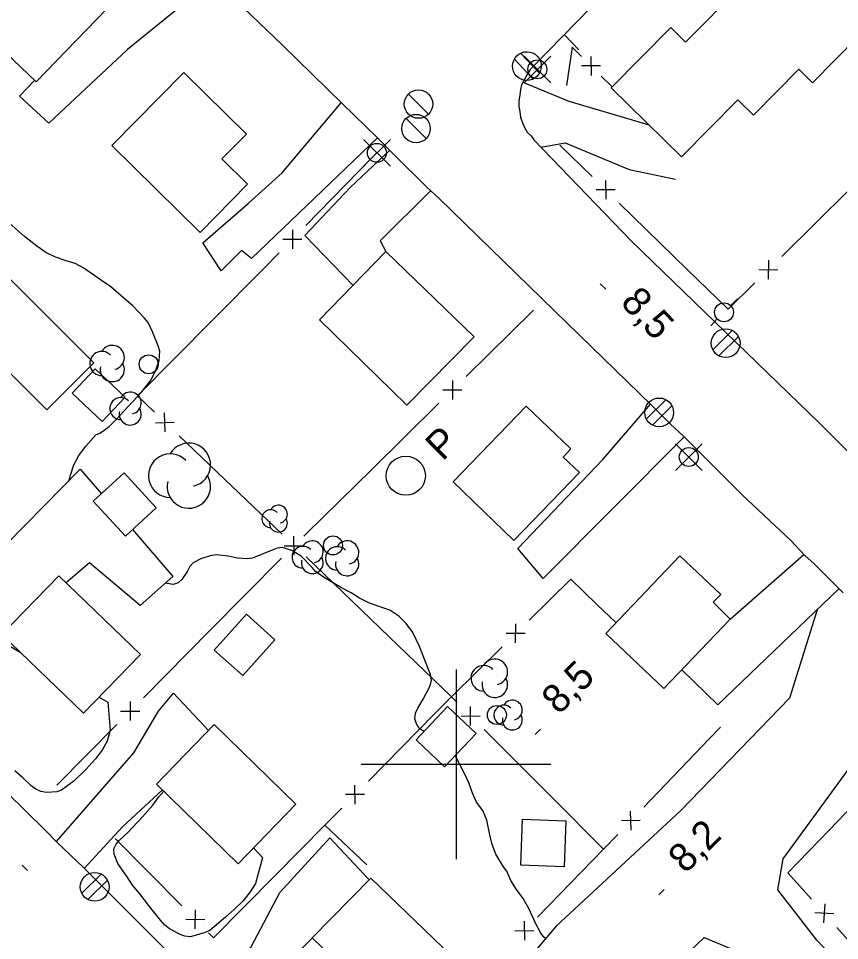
# Model space of a CAD drawing. Extents: x 381879 to 384696, y 5564785 to 5567594.
# Drawn here: x 383153.8 to 383240.4, y 5565381.4 to 5565478.7 of the extents above; entities that cross this region are included whole.
import ezdxf

# ---------------------------------------------------------------- set-up
doc = ezdxf.new("R2010")
doc.units = 0
for name, color, linetype in [('Niveau 19', 7, 'Continuous'), ('Niveau 2', 7, 'Continuous'), ('Niveau 21', 7, 'Continuous'), ('Niveau 3', 7, 'Continuous'), ('Niveau 31', 7, 'Continuous'), ('Niveau 36', 7, 'Continuous'), ('Niveau 37', 7, 'Continuous'), ('Niveau 38', 7, 'Continuous'), ('Niveau 44', 7, 'Continuous'), ('Niveau 61', 7, 'Continuous')]:
    doc.layers.add(name, color=color, linetype=linetype)

msp = doc.modelspace()

# ---------------------------------------------------------------- linework, layer by layer
at = {"layer": 'Niveau 19'}
for points in [[(383174.46, 5565482.84), (383165.35, 5565475.44), (383157.06, 5565467.65), (383153.95, 5565470.52), (383155.53, 5565472.17)], [(383212.94, 5565475.39), (383211.41, 5565476.99)], [(383207.04, 5565471.98), (383211.89, 5565469.99), (383218.56, 5565467.99), (383220.31, 5565467.48)], [(383191.7, 5565466.1), (383178.41, 5565453.37), (383177.37, 5565454.23), (383175.22, 5565452.08), (383173.3, 5565455.01), (383178.06, 5565459.18), (383181.65, 5565462.41), (383185.21, 5565466.62), (383187.89, 5565469.81)], [(383208.94, 5565465.13), (383211.49, 5565465.59), (383218.25, 5565462.75), (383223.13, 5565461.73)], [(383189.14, 5565450.54), (383184.06, 5565455.81), (383188.82, 5565460.85), (383193, 5565464.8)], [(383197.31, 5565460.52), (383191.97, 5565455.22), (383192.6, 5565454.1)], [(383224.06, 5565434.54), (383209.19, 5565419.61), (383206.49, 5565422.77), (383215.48, 5565432.15), (383220.49, 5565438)], [(383141.59, 5565407.81), (383143.66, 5565413.23), (383152.61, 5565423.27), (383160.36, 5565431.16), (383162.61, 5565428.55)], [(383165.87, 5565424.76), (383170.13, 5565419.82), (383166.67, 5565416.75), (383161.32, 5565421.25), (383158.87, 5565419.16)], [(383228.9, 5565415.3), (383236.67, 5565422.14)], [(383240.37, 5565418.53), (383227.61, 5565406.26), (383223.79, 5565409.97)], [(383157.84, 5565391.86), (383166, 5565401.22), (383168.61, 5565405.62), (383170.18, 5565407.51), (383173.88, 5565403.56)], [(383169.02, 5565397.3), (383164.8, 5565393.4), (383160.78, 5565389.02)], [(383174.4, 5565375.49), (383178.35, 5565380.67), (383181.39, 5565386.48), (383186.67, 5565392.25), (383190.82, 5565387.81)], [(383184.84, 5565381.67), (383180.62, 5565377.54), (383177.05, 5565372.85)]]:
    msp.add_lwpolyline(points, dxfattribs=at)
at = {"layer": 'Niveau 2'}
for points in [[(383159.2, 5565429.98), (383159.32, 5565430.5), (383159.67, 5565431.61), (383160.22, 5565432.57), (383160.94, 5565433.56), (383162.01, 5565434.75), (383162.5, 5565434.97), (383163.4, 5565435.66), (383164.2, 5565436.41), (383164.95, 5565437.25), (383166.85, 5565439.32), (383167.85, 5565440.56), (383168.34, 5565441.58), (383168.69, 5565442.6), (383168.75, 5565443.61), (383168.58, 5565444.14), (383167.98, 5565445.65), (383167.51, 5565446.63), (383167.14, 5565447.08), (383165.92, 5565448.39), (383164.95, 5565449.17), (383163.57, 5565450.4), (383162.59, 5565451.06), (383160.73, 5565452.37), (383159.81, 5565452.86), (383158.77, 5565453.16), (383157.76, 5565453.53), (383156.74, 5565454.02), (383155.8, 5565454.68), (383154.49, 5565455.69), (383152.91, 5565457.1)], [(383196.61, 5565403.46), (383196.1, 5565403.77), (383195.82, 5565404.27), (383195.65, 5565404.81), (383195.72, 5565405.4), (383195.96, 5565405.92), (383196.52, 5565406.87), (383197.27, 5565408.29), (383197.4, 5565408.87), (383197.3, 5565409.47), (383197.08, 5565410.01), (383196.12, 5565412.43), (383195.42, 5565413.9), (383194.72, 5565414.86), (383193.97, 5565415.62), (383193.01, 5565416.27), (383192.49, 5565416.43), (383190.85, 5565417.01), (383189.81, 5565417.54), (383188.93, 5565418.11), (383187.91, 5565418.62), (383186, 5565419.73), (383185.16, 5565420.36), (383184.81, 5565420.76), (383183.67, 5565421.96), (383182.76, 5565422.53), (383181.7, 5565422.89), (383181.14, 5565422.82), (383180.6, 5565422.59), (383178.53, 5565421.76), (383178.02, 5565421.69), (383176.94, 5565421.76), (383175.93, 5565421.97), (383174.77, 5565422.1), (383174.19, 5565422.02), (383173.16, 5565421.73), (383172.27, 5565421.27), (383171.91, 5565420.87), (383171.67, 5565420.38), (383171.08, 5565419.49), (383170.7, 5565419.16), (383170.15, 5565418.97), (383169.32, 5565419.1)], [(383152.99, 5565412.43), (383154.03, 5565411.84)], [(383163.28, 5565406.57), (383163.5, 5565403.59), (383163.19, 5565402.43), (383162.66, 5565401.49), (383161.96, 5565400.56), (383160.9, 5565399.4), (383159.72, 5565398.26), (383158.4, 5565397.26), (383157.9, 5565397.11), (383156.8, 5565397.04), (383156.22, 5565397.14), (383155.66, 5565397.38), (383155.15, 5565397.75), (383154.32, 5565398.57), (383153.46, 5565399.32)], [(383162.35, 5565407.1), (383163.28, 5565406.57)], [(383209.43, 5565381.61), (383209.22, 5565381.78), (383208.88, 5565382.25), (383208.37, 5565383.23), (383207.66, 5565384.8), (383207.08, 5565385.85), (383206.35, 5565386.79), (383205.78, 5565387.72), (383205.34, 5565388.73), (383204.99, 5565389.18), (383204.18, 5565390.51), (383203.8, 5565391.55), (383203.56, 5565392.55), (383203.24, 5565394.11), (383202.8, 5565395.14), (383202.15, 5565396.02), (383201.73, 5565396.97), (383201.36, 5565397.99), (383200.9, 5565398.97), (383199.91, 5565400.93)], [(383179.57, 5565390.15), (383178.83, 5565387.43), (383178.27, 5565386.53), (383177.53, 5565385.58), (383176.64, 5565384.71), (383175.68, 5565383.86), (383174.04, 5565382.46), (383173.55, 5565382.25), (383171.97, 5565381.81), (383171.4, 5565381.87), (383170.91, 5565382.05), (383169.77, 5565382.65), (383169.25, 5565383.06), (383168.82, 5565383.56), (383167.66, 5565384.98), (383166.64, 5565386.34), (383165.88, 5565387.24), (383165.32, 5565388.14), (383164.34, 5565389.54), (383163.93, 5565390.5), (383163.91, 5565391.08), (383164.16, 5565391.56), (383164.5, 5565391.99), (383165.37, 5565392.82), (383166.94, 5565394.46), (383168.01, 5565395.69), (383168.64, 5565396.56), (383169.16, 5565397.16)], [(383178.63, 5565391.18), (383179.57, 5565390.15)]]:
    msp.add_lwpolyline(points, dxfattribs=at)
at = {"layer": 'Niveau 21'}
for points in [[(383249.4, 5565515.9), (383247.8, 5565514.3), (383231, 5565497.1), (383208.2, 5565473.7)], [(383188, 5565469.7), (383181.7, 5565475.9), (383174.3, 5565483)], [(383208.2, 5565473.7), (383207.8, 5565473.3), (383207.5, 5565472.8), (383207.2, 5565472.3), (383206.9, 5565471.7), (383206.8, 5565471.2), (383206.7, 5565470.6), (383206.6, 5565470), (383206.6, 5565469.4), (383206.7, 5565468.9), (383206.8, 5565468.3), (383207, 5565467.7), (383207.2, 5565467.2), (383207.5, 5565466.7), (383207.9, 5565466.3), (383208.2, 5565465.9)], [(383191.7, 5565466.1), (383188, 5565469.7)], [(383193.4, 5565464.4), (383191.7, 5565466.1)], [(383208.2, 5565465.9), (383218.5, 5565455.2), (383238.3, 5565436), (383246.3, 5565428)], [(383196.9, 5565460.9), (383193.4, 5565464.4)], [(383220.6, 5565437.9), (383210.4, 5565447.8), (383198.2, 5565459.7), (383196.9, 5565460.9)], [(383223.9, 5565434.7), (383222.6, 5565435.9), (383220.6, 5565437.9)], [(383236.8, 5565422), (383235.3, 5565423.6), (383230.2, 5565428.4), (383223.9, 5565434.7)], [(383240.8, 5565418.1), (383237.7, 5565421.2), (383236.8, 5565422)], [(383238.06, 5565416.31), (383235.15, 5565406.99), (383223.7, 5565395.12), (383210.55, 5565382.93), (383204.15, 5565375.38), (383197.24, 5565368.6)], [(383287.03, 5565366.47), (383272.7, 5565366.43), (383260.45, 5565365.37), (383253.79, 5565365.29), (383248.29, 5565370.63), (383238.04, 5565381.44), (383233.93, 5565386.75), (383234.49, 5565390.02), (383241.22, 5565399.26), (383243.8, 5565407.14), (383243.07, 5565412.42), (383243.64, 5565416.32)], [(383144.3, 5565405.2), (383156.7, 5565393)], [(383156.7, 5565393), (383157.9, 5565391.8)], [(383157.9, 5565391.8), (383160.7, 5565389.1)], [(383160.7, 5565389.1), (383171.8, 5565378)], [(383208.37, 5565364.72), (383226.14, 5565381.73), (383230.19, 5565380.03), (383238.26, 5565372.36), (383249.41, 5565362.48), (383256.66, 5565360.44), (383266.73, 5565360.61), (383280.92, 5565361.12), (383288.21, 5565361.47)]]:
    msp.add_lwpolyline(points, dxfattribs=at)
at = {"layer": 'Niveau 3'}
for p, q in [((383215.2, 5565450.7), (383215.77, 5565450.13)), ((383208.32, 5565403.13), (383208.89, 5565403.7)), ((383154.22, 5565389.34), (383154.79, 5565388.79)), ((383221.37, 5565386.21), (383221.94, 5565386.78))]:
    msp.add_line(p, q, dxfattribs=at)
at = {"layer": 'Niveau 31'}
for points in [[(383149.1, 5565478.3), (383157.7, 5565487.2), (383164.2, 5565480.8), (383155.7, 5565472)], [(383216.34, 5565471.39), (383223.75, 5565464.09), (383229.7, 5565470.13), (383231.34, 5565468.51), (383236.13, 5565473.36), (383237.59, 5565471.92), (383244.76, 5565479.18), (383237.43, 5565486.42), (383231.57, 5565480.49), (383229.98, 5565482.06), (383224.2, 5565476.21), (383222.63, 5565477.76)], [(383163.7, 5565465.3), (383171.3, 5565473), (383177.9, 5565466.5), (383175.3, 5565463.9), (383178, 5565461.2), (383173, 5565456.1)], [(383185.6, 5565446.9), (383192.6, 5565454.1), (383201.9, 5565445.1), (383194.8, 5565437.9)], [(383156.83, 5565437.42), (383145.88, 5565448.36), (383150.83, 5565453.32), (383161.78, 5565442.38)], [(383161.95, 5565441.74), (383165.1, 5565438.73), (383162.66, 5565436.17), (383159.51, 5565439.18)], [(383199.7, 5565429.8), (383207.4, 5565437.8), (383212.1, 5565433.3), (383211.3, 5565432.4), (383213, 5565430.8), (383206.1, 5565423.6)], [(383165.13, 5565424.08), (383161.74, 5565427.75), (383164.98, 5565430.75), (383168.37, 5565427.08)], [(383215.8, 5565413.8), (383223.6, 5565422), (383227.9, 5565417.9), (383227.1, 5565417.1), (383228.9, 5565415.3), (383221.9, 5565408)], [(383160.7, 5565405.4), (383166.7, 5565411.6), (383158.1, 5565419.9), (383152.1, 5565413.7)], [(383177.49, 5565409.36), (383180.89, 5565413.15), (383177.9, 5565415.84), (383174.5, 5565412.05)], [(383199.1, 5565406.1), (383195.77, 5565402.57), (383198.78, 5565399.73), (383202.11, 5565403.26)], [(383177, 5565389.5), (383183.1, 5565395.8), (383174.5, 5565404.2), (383168.4, 5565397.9)], [(383206.81, 5565389.37), (383207, 5565394.2), (383211.57, 5565394.02), (383211.38, 5565389.19)], [(383193.4, 5565373.4), (383199.5, 5565379.8), (383191, 5565388), (383184.8, 5565381.7)]]:
    msp.add_lwpolyline(points, close=True, dxfattribs=at)
at = {"layer": 'Niveau 36'}
for p, q in [((383206.14, 5565474.4), (383208.13, 5565472.29)), ((383208.78, 5565472.94), (383206.79, 5565475.05)), ((383209.98, 5565474.74), (383207.16, 5565471.92)), ((383209.98, 5565471.92), (383207.16, 5565474.74)), ((383197.1, 5565468.6), (383194.98, 5565470.72)), ((383196.84, 5565466.02), (383194.72, 5565468.14)), ((383193.06, 5565465.93), (383190.24, 5565463.11)), ((383193.06, 5565463.11), (383190.24, 5565465.93)), ((383229.67, 5565449.11), (383228.96, 5565448.41)), ((383226.85, 5565446.28), (383227.54, 5565447)), ((383229.11, 5565445.77), (383227.05, 5565443.73)), ((383227.71, 5565443.09), (383229.77, 5565445.13)), ((383222.1, 5565438.47), (383220.04, 5565436.43)), ((383220.7, 5565435.79), (383222.76, 5565437.83)), ((383225.95, 5565433.83), (383223.13, 5565431.01)), ((383225.95, 5565431.01), (383223.13, 5565433.83)), ((383162.57, 5565388.4), (383160.51, 5565386.36)), ((383161.17, 5565385.72), (383163.23, 5565387.76))]:
    msp.add_line(p, q, dxfattribs=at)
for centre, radius in [((383208.562, 5565473.335), 1), ((383196.032, 5565469.665), 1.5), ((383195.772, 5565467.085), 1.5), ((383191.642, 5565464.525), 1), ((383228.247, 5565447.695), 1), ((383228.418, 5565444.432), 1.518), ((383167.573, 5565442.21), 1), ((383221.408, 5565437.132), 1.518), ((383224.532, 5565432.425), 1), ((383187.013, 5565423.1), 1), ((383204.293, 5565405.2), 1), ((383161.878, 5565387.062), 1.518)]:
    msp.add_circle(centre, radius, dxfattribs=at)
msp.add_ellipse((383207.459, 5565473.678), major_axis=(0.014, 1.517), ratio=0.999983, dxfattribs=at)
at = {"layer": 'Niveau 37'}
for p, q in [((383214.21, 5565474.7), (383214.23, 5565472.7)), ((383215.22, 5565473.71), (383213.22, 5565473.69)), ((383215.75, 5565461.62), (383215.77, 5565459.62)), ((383216.76, 5565460.63), (383214.76, 5565460.61)), ((383182.73, 5565456.41), (383182.75, 5565454.41)), ((383181.74, 5565455.4), (383183.74, 5565455.42)), ((383232.92, 5565453.2), (383232.9, 5565451.19)), ((383231.91, 5565452.2), (383233.91, 5565452.19)), ((383199.62, 5565440.51), (383199.6, 5565438.51)), ((383198.61, 5565439.52), (383200.61, 5565439.5)), ((383169.3, 5565435.07), (383169.25, 5565437.07)), ((383168.28, 5565436.04), (383170.28, 5565436.09)), ((383182.86, 5565424.07), (383182.87, 5565422.07)), ((383181.86, 5565423.06), (383183.86, 5565423.07)), ((383206.26, 5565412.8), (383206.28, 5565414.81)), ((383207.27, 5565413.8), (383205.27, 5565413.81)), ((383165.62, 5565406.61), (383165.63, 5565404.61)), ((383164.62, 5565405.61), (383166.63, 5565405.62)), ((383201.53, 5565404.09), (383201.53, 5565406.1)), ((383200.53, 5565405.1), (383202.53, 5565405.09)), ((383189.34, 5565395.8), (383189.33, 5565397.81)), ((383190.34, 5565396.81), (383188.33, 5565396.8)), ((383218.44, 5565393.04), (383218.4, 5565395.04)), ((383219.42, 5565394.06), (383217.42, 5565394.02)), ((383238.86, 5565385.28), (383238.75, 5565383.28)), ((383172.49, 5565382.63), (383172.5, 5565384.63)), ((383239.81, 5565384.22), (383237.81, 5565384.33)), ((383171.49, 5565383.64), (383173.49, 5565383.63)), ((383207.17, 5565383.44), (383207.2, 5565381.44)), ((383206.18, 5565382.42), (383208.18, 5565382.45))]:
    msp.add_line(p, q, dxfattribs=at)
for points in [[(383213.21, 5565474.69), (383212.24, 5565475.66), (383211.64, 5565471.62)], [(383216.44, 5565471.49), (383215.3, 5565472.62)], [(383214.33, 5565462.02), (383210.92, 5565465.35)], [(383191.12, 5565464), (383184.14, 5565456.84)], [(383241.45, 5565460.62), (383234.33, 5565453.6)], [(383224.35, 5565452.23), (383217.19, 5565459.22)], [(383181.35, 5565453.98), (383179.7, 5565452.29), (383174.32, 5565446.86)], [(383231.49, 5565450.79), (383228.67, 5565448.01), (383224.35, 5565452.23)], [(383208.17, 5565447.92), (383203.42, 5565443.26), (383201.04, 5565440.91)], [(383174.32, 5565446.86), (383166.4, 5565438.87)], [(383166.4, 5565438.87), (383168.19, 5565437.15)], [(383198.19, 5565438.11), (383191.06, 5565431.09)], [(383170.8, 5565434.66), (383175.6, 5565430.07)], [(383191.06, 5565431.09), (383184.21, 5565424.35), (383183.93, 5565424.08)], [(383175.6, 5565430.07), (383181.67, 5565424.28)], [(383181.6, 5565421.76), (383174.07, 5565414.14)], [(383184.17, 5565421.88), (383192.93, 5565413.46)], [(383207.7, 5565415.21), (383212.08, 5565419.53), (383214.85, 5565416.86)], [(383214.85, 5565416.86), (383216.86, 5565414.92)], [(383174.07, 5565414.14), (383167.03, 5565407.03)], [(383192.93, 5565413.46), (383199.4, 5565407.23), (383199.5, 5565407.13), (383200.12, 5565406.51)], [(383197.76, 5565405.35), (383199.19, 5565406.81), (383199.2, 5565406.82), (383199.2, 5565406.83), (383199.5, 5565407.13), (383204.85, 5565412.4)], [(383190.74, 5565398.23), (383197.76, 5565405.35)], [(383164.22, 5565404.19), (383157.9, 5565397.81)], [(383202.94, 5565403.68), (383210.01, 5565396.6)], [(383226.71, 5565402.71), (383227.88, 5565403.93)], [(383219.8, 5565395.48), (383226.71, 5565402.71)], [(383239.32, 5565393.06), (383246.26, 5565400.26)], [(383210.01, 5565396.6), (383215.55, 5565391.04), (383217.04, 5565392.59)], [(383180.92, 5565388.25), (383186.16, 5565393.58), (383187.93, 5565395.38)], [(383190.59, 5565389.38), (383186.16, 5565393.58)], [(383237.48, 5565385.77), (383234.98, 5565388.56), (383239.32, 5565393.06)], [(383164.06, 5565392.17), (383171.09, 5565385.06)], [(383215.55, 5565391.04), (383208.58, 5565383.87)], [(383173.9, 5565382.21), (383174.43, 5565381.67), (383180.92, 5565388.25)], [(383246.8, 5565375.33), (383240.14, 5565382.78)]]:
    msp.add_lwpolyline(points, dxfattribs=at)
at = {"layer": 'Niveau 38'}
msp.add_circle((383194.69, 5565430.448), 2.066, dxfattribs=at)
at = {"layer": 'Niveau 44'}
for centre, radius, start, end in [((383163.737, 5565442.932), 1.277, 282.26915, 149.72624), ((383162.639, 5565442.294), 1.277, 44.11535, 269.80394), ((383163.737, 5565441.655), 1.277, 166.93684, 29.62121), ((383165.629, 5565438.117), 1.157, 282.26915, 149.72624), ((383164.635, 5565437.539), 1.157, 44.11535, 269.80394), ((383165.629, 5565436.96), 1.157, 166.93684, 29.62121), ((383171.813, 5565431.601), 2.29, 282.26915, 149.72624), ((383169.844, 5565430.456), 2.29, 44.11535, 269.80394), ((383171.813, 5565429.311), 2.29, 166.93684, 29.62121), ((383180.449, 5565425.92), 0.942, 44.11535, 269.80394), ((383181.259, 5565426.391), 0.942, 282.26915, 149.72624), ((383181.259, 5565425.449), 0.942, 166.93684, 29.62121), ((383183.839, 5565421.848), 1.15, 44.11535, 269.80394), ((383184.828, 5565422.423), 1.15, 282.26915, 149.72624), ((383187.448, 5565421.732), 1.23, 44.11535, 269.80394), ((383188.507, 5565422.347), 1.23, 282.26915, 149.72624), ((383184.828, 5565421.273), 1.15, 166.93684, 29.62121), ((383188.507, 5565421.116), 1.23, 166.93684, 29.62121), ((383204.075, 5565409.752), 1.351, 282.26915, 149.72624), ((383202.913, 5565409.077), 1.351, 44.11535, 269.80394), ((383204.075, 5565408.401), 1.351, 166.93684, 29.62121), ((383205.022, 5565405.194), 1.049, 44.11535, 269.80394), ((383205.924, 5565405.719), 1.049, 282.26915, 149.72624), ((383205.924, 5565404.669), 1.049, 166.93684, 29.62121)]:
    msp.add_arc(centre, radius, start, end, dxfattribs=at)
at = {"layer": 'Niveau 61'}
for points in [[(383200, 5565410), (383200, 5565400), (383200, 5565390)], [(383190, 5565400), (383200, 5565400), (383210, 5565400)]]:
    msp.add_lwpolyline(points, dxfattribs=at)

# ---------------------------------------------------------------- texts
at = {"layer": 'Niveau 3'}
for s, rotation, p in [('8,5  ', 313.22367, (383217.22, 5565448.64)), ('8,5', 44.7717, (383210.83, 5565405.15)), ('8,2', 44.7717, (383224.18, 5565388.38))]:
    msp.add_text(s, height=3, rotation=rotation, dxfattribs=at).set_placement(p)
at = {"layer": 'Niveau 38'}
msp.add_text('P', height=3, rotation=44.7717, dxfattribs=at).set_placement((383198.58, 5565431.91))

doc.saveas('drawing.dxf')
